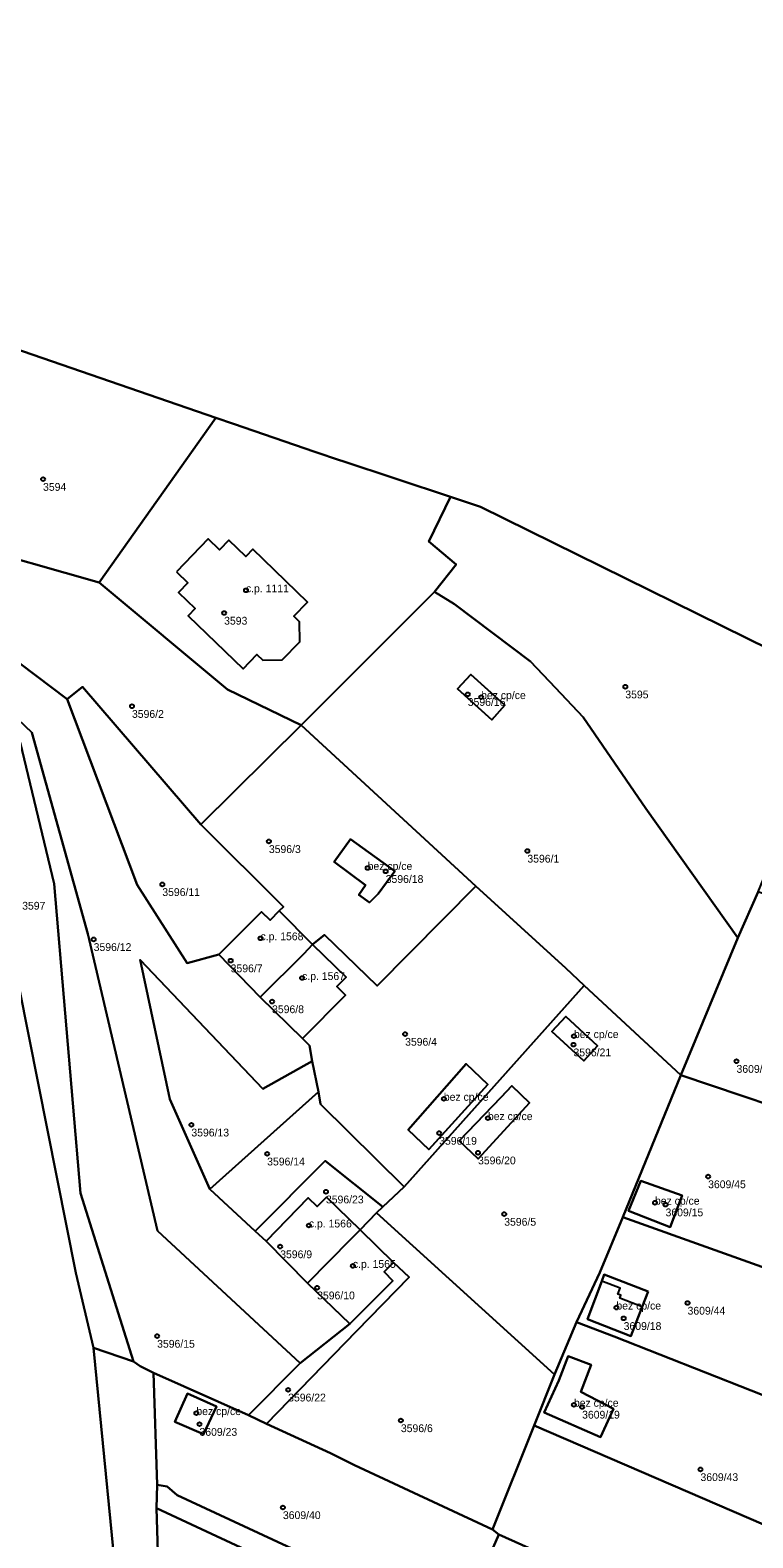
# Model space of a CAD drawing. Extents: x -878211 to -870363, y -1058464 to -1052522.
# Drawn here: x -875408.6 to -875315.9, y -1055259.9 to -1055066.3 of the extents above; entities that cross this region are included whole.
import ezdxf

# ---------------------------------------------------------------- set-up
doc = ezdxf.new("R2010")
doc.units = 0
for name, color, linetype in [('Definiční body', 7, 'Continuous'), ('Polygon budovy', 7, 'Continuous'), ('Polygon parcely', 7, 'Continuous')]:
    doc.layers.add(name, color=color, linetype=linetype)

msp = doc.modelspace()

# ---------------------------------------------------------------- linework, layer by layer
at = {"layer": 'Definiční body'}
for centre in [(-875406.97, -1055123.96994), (-875380.95, -1055138.23994), (-875383.75, -1055141.14994), (-875332.3, -1055150.61994), (-875352.51, -1055151.58994), (-875350.79, -1055151.94994), (-875395.57, -1055153.11994), (-875378.01, -1055170.46994), (-875344.86, -1055171.69994), (-875365.34, -1055173.88994), (-875391.68, -1055175.98994), (-875363.03, -1055174.30994), (-875400.48, -1055183.04994), (-875379.08, -1055182.90994), (-875382.91, -1055185.77994), (-875373.75, -1055188.00994), (-875377.6, -1055191.02994), (-875360.54, -1055195.20994), (-875338.89, -1055195.46994), (-875338.95, -1055196.56994), (-875318.04, -1055198.68994), (-875355.57, -1055203.51994), (-875387.95, -1055206.85994), (-875349.92, -1055205.99994), (-875356.17, -1055207.91994), (-875378.23, -1055210.57994), (-875351.19, -1055210.43994), (-875321.68, -1055213.49994), (-875370.69, -1055215.44994), (-875347.83, -1055218.31994), (-875328.5, -1055216.85994), (-875327.14, -1055217.10994), (-875372.88, -1055219.77994), (-875376.56, -1055222.48994), (-875367.24, -1055224.96994), (-875371.82, -1055227.76994), (-875333.44, -1055230.31994), (-875324.32, -1055229.72994), (-875332.51, -1055231.69994), (-875392.34, -1055233.97994), (-875375.54, -1055240.87994), (-875387.31, -1055243.86994), (-875338.89, -1055242.79994), (-875337.84, -1055243.07994), (-875386.91, -1055245.28994), (-875361.08, -1055244.81994), (-875322.66, -1055251.09994), (-875376.21, -1055255.97994)]:
    msp.add_circle(centre, 0.25, dxfattribs=at)
at = {"layer": 'Polygon budovy'}
for points in [[(-875389.84, -1055135.85), (-875388.4, -1055137.26), (-875389.62, -1055138.51), (-875387.45, -1055140.59), (-875388.36, -1055141.53), (-875381.33, -1055148.33), (-875379.55, -1055146.48), (-875378.8, -1055147.2), (-875376.29, -1055147.18), (-875374.03, -1055144.83), (-875374.07, -1055142.3), (-875374.82, -1055141.56), (-875373.04, -1055139.75), (-875380.08, -1055132.95), (-875380.98, -1055133.89), (-875383.14, -1055131.78), (-875384.34, -1055133.03), (-875385.79, -1055131.64)], [(-875349.42, -1055154.85), (-875347.74, -1055153), (-875352.11, -1055149.05), (-875353.84, -1055150.9)], [(-875369.65, -1055173.09), (-875365.63, -1055176.11), (-875366.48, -1055177.33), (-875365.09, -1055178.3), (-875364.01, -1055177.22), (-875361.88, -1055174.28), (-875367.54, -1055170.18)], [(-875384.45, -1055184.98), (-875379.13, -1055190.45), (-875373.52, -1055184.92), (-875372.42, -1055183.69), (-875376.71, -1055179.39), (-875377.86, -1055180.6), (-875378.97, -1055179.5)], [(-875373.52, -1055184.92), (-875379.13, -1055190.45), (-875373.7, -1055195.76), (-875368.19, -1055190.21), (-875369.31, -1055189.09), (-875368.09, -1055187.9), (-875372.42, -1055183.69)], [(-875341.71, -1055194.89), (-875337.64, -1055198.62), (-875335.87, -1055196.7), (-875339.95, -1055192.97)], [(-875360.15, -1055207.5), (-875357.49, -1055210.01), (-875349.93, -1055201.67), (-875352.7, -1055199.04)], [(-875348.24, -1055203.29), (-875353.62, -1055208.89), (-875351.19, -1055211.22), (-875344.6, -1055204.02), (-875346.86, -1055201.86)], [(-875331.89, -1055217.91), (-875326.57, -1055219.99), (-875325.02, -1055215.94), (-875330.32, -1055214.03)], [(-875378.35, -1055221.8), (-875373.08, -1055227.19), (-875367.51, -1055221.55), (-875366.3, -1055220.35), (-875370.62, -1055216.15), (-875371.82, -1055217.35), (-875372.97, -1055216.25)], [(-875367.51, -1055221.55), (-875373.08, -1055227.19), (-875367.62, -1055232.42), (-875362.13, -1055226.89), (-875363.23, -1055225.73), (-875362.01, -1055224.54), (-875366.3, -1055220.35)], [(-875335.32, -1055226.92), (-875337.17, -1055231.8), (-875331.59, -1055233.98), (-875330.14, -1055230.24), (-875333.01, -1055229.13), (-875332.87, -1055228.74), (-875333.24, -1055228.59), (-875332.95, -1055227.84)], [(-875342.72, -1055243.77), (-875335.48, -1055246.94), (-875333.8, -1055243.31), (-875337.99, -1055241.13), (-875336.68, -1055237.67), (-875339.65, -1055236.55), (-875340.83, -1055239.68)], [(-875388.45, -1055241.34), (-875390.08, -1055245), (-875386.39, -1055246.57), (-875384.73, -1055243)]]:
    msp.add_lwpolyline(points, close=True, dxfattribs=at)
at = {"layer": 'Polygon parcely'}
for points in [[(-875413.25, -1055106.31), (-875384.82, -1055116.1), (-875382.56, -1055116.87), (-875372.12, -1055120.45), (-875368.83, -1055121.57), (-875368.65, -1055121.6), (-875354.74, -1055126.23), (-875350.86, -1055127.52), (-875304.42, -1055150.44), (-875296.65, -1055153.29), (-875294.14, -1055154.74), (-875292.16, -1055155.88), (-875290.49, -1055156.27), (-875281.25, -1055117.43), (-875277.55, -1055104.67), (-875260.23, -1055062.07)], [(-875396.96, -1055271.78), (-875400.51, -1055235.49), (-875402.75, -1055225.84), (-875411.24, -1055183.18)], [(-875392.16, -1055264.55), (-875392.41, -1055256.08), (-875392.34, -1055253.06), (-875392.81, -1055238.7), (-875394.52, -1055237.82), (-875395.39, -1055237.23), (-875400.51, -1055235.49), (-875396.96, -1055271.78)], [(-875353.65, -1055271.23), (-875389.76, -1055254.42), (-875391.06, -1055253.27), (-875392.34, -1055253.06), (-875392.41, -1055256.08), (-875358.61, -1055271.84)]]:
    msp.add_lwpolyline(points, dxfattribs=at)
for points in [[(-875413.25, -1055106.31), (-875417.57, -1055132.17), (-875399.77, -1055137.25), (-875384.82, -1055116.1)], [(-875368.83, -1055121.57), (-875372.12, -1055120.45), (-875382.56, -1055116.87), (-875384.82, -1055116.1), (-875399.77, -1055137.25), (-875383.33, -1055150.95), (-875373.89, -1055155.56), (-875356.78, -1055138.41), (-875353.98, -1055134.9), (-875357.51, -1055131.96), (-875354.74, -1055126.23), (-875368.65, -1055121.6)], [(-875341.24, -1055150.76), (-875337.69, -1055154.51), (-875329.66, -1055166.23), (-875317.86, -1055182.84), (-875315.25, -1055176.95), (-875304.42, -1055150.44), (-875350.86, -1055127.52), (-875354.74, -1055126.23), (-875357.51, -1055131.96), (-875353.98, -1055134.9), (-875356.78, -1055138.41), (-875354.22, -1055140.02), (-875344.44, -1055147.37)], [(-875386.75, -1055168.3), (-875373.89, -1055155.56), (-875383.33, -1055150.95), (-875399.77, -1055137.25), (-875417.57, -1055132.17), (-875418.06, -1055141.52), (-875403.9, -1055152.2), (-875401.9, -1055150.61)], [(-875339.93, -1055186.76), (-875337.59, -1055188.99), (-875325.19, -1055200.46), (-875317.86, -1055182.84), (-875329.66, -1055166.23), (-875337.69, -1055154.51), (-875341.24, -1055150.76), (-875344.44, -1055147.37), (-875354.22, -1055140.02), (-875356.78, -1055138.41), (-875373.89, -1055155.56), (-875351.47, -1055176.21)], [(-875385.6, -1055215.11), (-875390.71, -1055203.56), (-875394.53, -1055185.69), (-875378.8, -1055202.24), (-875372.46, -1055198.67), (-875372.82, -1055196.69), (-875373.7, -1055195.76), (-875379.13, -1055190.45), (-875384.45, -1055184.98), (-875388.49, -1055186.12), (-875394.89, -1055176.06), (-875403.9, -1055152.2), (-875418.06, -1055141.52), (-875418.31, -1055144.89), (-875418.76, -1055146.67), (-875412.89, -1055152.25), (-875408.4, -1055156.51), (-875401.23, -1055182.35), (-875392.3, -1055220.47), (-875374.01, -1055237.44), (-875367.62, -1055232.42), (-875373.08, -1055227.19), (-875378.35, -1055221.8), (-875379.77, -1055220.49)], [(-875417.26, -1055155.27), (-875416.9, -1055156.12), (-875415.22, -1055162.45), (-875411.24, -1055183.18), (-875402.75, -1055225.84), (-875400.51, -1055235.49), (-875395.39, -1055237.23), (-875402.19, -1055215.62), (-875404.15, -1055192.52), (-875405.56, -1055175.9), (-875409.9, -1055157.75), (-875411.85, -1055155.81), (-875412.89, -1055152.25), (-875418.76, -1055146.67)], [(-875388.49, -1055186.12), (-875384.45, -1055184.98), (-875378.97, -1055179.5), (-875377.86, -1055180.6), (-875376.71, -1055179.39), (-875376.13, -1055178.85), (-875386.75, -1055168.3), (-875401.9, -1055150.61), (-875403.9, -1055152.2), (-875394.89, -1055176.06)], [(-875347.74, -1055153), (-875349.42, -1055154.85), (-875353.84, -1055150.9), (-875352.11, -1055149.05)], [(-875347.74, -1055153), (-875352.11, -1055149.05), (-875353.84, -1055150.9), (-875349.42, -1055154.85)], [(-875374.01, -1055237.44), (-875392.3, -1055220.47), (-875401.23, -1055182.35), (-875408.4, -1055156.51), (-875412.89, -1055152.25), (-875411.85, -1055155.81), (-875409.9, -1055157.75), (-875405.56, -1055175.9), (-875404.15, -1055192.52), (-875402.19, -1055215.62), (-875395.39, -1055237.23), (-875394.52, -1055237.82), (-875392.81, -1055238.7), (-875380.61, -1055244.15)], [(-875370.86, -1055182.47), (-875364.13, -1055189), (-875351.47, -1055176.21), (-875373.89, -1055155.56), (-875386.75, -1055168.3), (-875376.13, -1055178.85), (-875376.71, -1055179.39), (-875372.42, -1055183.69)], [(-875364.01, -1055177.22), (-875361.88, -1055174.28), (-875367.54, -1055170.18), (-875369.65, -1055173.09), (-875365.63, -1055176.11), (-875366.48, -1055177.33), (-875365.09, -1055178.3)], [(-875364.01, -1055177.22), (-875365.09, -1055178.3), (-875366.48, -1055177.33), (-875365.63, -1055176.11), (-875369.65, -1055173.09), (-875367.54, -1055170.18), (-875361.88, -1055174.28)], [(-875369.31, -1055189.09), (-875368.19, -1055190.21), (-875373.7, -1055195.76), (-875372.82, -1055196.69), (-875372.46, -1055198.67), (-875371.64, -1055202.64), (-875371.39, -1055204.21), (-875360.67, -1055214.83), (-875337.59, -1055188.99), (-875339.93, -1055186.76), (-875351.47, -1055176.21), (-875364.13, -1055189), (-875370.86, -1055182.47), (-875372.42, -1055183.69), (-875368.09, -1055187.9)], [(-875306.17, -1055180.28), (-875315.25, -1055176.95), (-875317.86, -1055182.84), (-875325.19, -1055200.46), (-875305.63, -1055207.07), (-875302.7, -1055181.26)], [(-875377.86, -1055180.6), (-875378.97, -1055179.5), (-875384.45, -1055184.98), (-875379.13, -1055190.45), (-875373.52, -1055184.92), (-875372.42, -1055183.69), (-875376.71, -1055179.39)], [(-875373.7, -1055195.76), (-875368.19, -1055190.21), (-875369.31, -1055189.09), (-875368.09, -1055187.9), (-875372.42, -1055183.69), (-875373.52, -1055184.92), (-875379.13, -1055190.45)], [(-875371.64, -1055202.64), (-875372.46, -1055198.67), (-875378.8, -1055202.24), (-875394.53, -1055185.69), (-875390.71, -1055203.56), (-875385.6, -1055215.11)], [(-875364.21, -1055218.15), (-875341.37, -1055238.92), (-875338.55, -1055232.19), (-875335.57, -1055225.83), (-875332.64, -1055218.71), (-875325.19, -1055200.46), (-875337.59, -1055188.99), (-875360.67, -1055214.83), (-875363.38, -1055217.37)], [(-875339.95, -1055192.97), (-875341.71, -1055194.89), (-875337.64, -1055198.62), (-875335.87, -1055196.7)], [(-875339.95, -1055192.97), (-875335.87, -1055196.7), (-875337.64, -1055198.62), (-875341.71, -1055194.89)], [(-875349.93, -1055201.67), (-875352.7, -1055199.04), (-875360.15, -1055207.5), (-875357.49, -1055210.01)], [(-875349.93, -1055201.67), (-875357.49, -1055210.01), (-875360.15, -1055207.5), (-875352.7, -1055199.04)], [(-875305.63, -1055207.07), (-875325.19, -1055200.46), (-875332.64, -1055218.71), (-875308.35, -1055227.38)], [(-875363.38, -1055217.37), (-875360.67, -1055214.83), (-875371.39, -1055204.21), (-875371.64, -1055202.64), (-875385.6, -1055215.11), (-875379.77, -1055220.49), (-875370.78, -1055211.48)], [(-875344.6, -1055204.02), (-875346.86, -1055201.86), (-875348.24, -1055203.29), (-875353.62, -1055208.89), (-875351.19, -1055211.22)], [(-875344.6, -1055204.02), (-875351.19, -1055211.22), (-875353.62, -1055208.89), (-875348.24, -1055203.29), (-875346.86, -1055201.86)], [(-875364.21, -1055218.15), (-875363.38, -1055217.37), (-875370.78, -1055211.48), (-875379.77, -1055220.49), (-875378.35, -1055221.8), (-875372.97, -1055216.25), (-875371.82, -1055217.35), (-875370.62, -1055216.15), (-875366.3, -1055220.35)], [(-875325.02, -1055215.94), (-875326.57, -1055219.99), (-875331.89, -1055217.91), (-875330.32, -1055214.03)], [(-875325.02, -1055215.94), (-875330.32, -1055214.03), (-875331.89, -1055217.91), (-875326.57, -1055219.99)], [(-875372.97, -1055216.25), (-875378.35, -1055221.8), (-875373.08, -1055227.19), (-875367.51, -1055221.55), (-875366.3, -1055220.35), (-875370.62, -1055216.15), (-875371.82, -1055217.35)], [(-875366.3, -1055220.35), (-875362.01, -1055224.54), (-875360, -1055226.42), (-875366.76, -1055233.34), (-875378.32, -1055245.23), (-875370.11, -1055249.03), (-875367.02, -1055250.53), (-875349.34, -1055258.82), (-875343.99, -1055245.46), (-875341.37, -1055238.92), (-875364.21, -1055218.15)], [(-875362.01, -1055224.54), (-875366.3, -1055220.35), (-875367.51, -1055221.55), (-875373.08, -1055227.19), (-875367.62, -1055232.42), (-875362.13, -1055226.89), (-875363.23, -1055225.73)], [(-875332.64, -1055218.71), (-875335.57, -1055225.83), (-875338.55, -1055232.19), (-875333.75, -1055234.05), (-875310.3, -1055243.27), (-875308.35, -1055227.38)], [(-875362.01, -1055224.54), (-875363.23, -1055225.73), (-875362.13, -1055226.89), (-875367.62, -1055232.42), (-875374.01, -1055237.44), (-875380.61, -1055244.15), (-875378.32, -1055245.23), (-875366.76, -1055233.34), (-875360, -1055226.42)], [(-875329.35, -1055228.26), (-875330.14, -1055230.24), (-875331.59, -1055233.98), (-875337.17, -1055231.8), (-875335.32, -1055226.92), (-875335, -1055226.07)], [(-875329.35, -1055228.26), (-875335, -1055226.07), (-875335.32, -1055226.92), (-875337.17, -1055231.8), (-875331.59, -1055233.98), (-875330.14, -1055230.24)], [(-875338.55, -1055232.19), (-875341.37, -1055238.92), (-875343.99, -1055245.46), (-875314.56, -1055258.15), (-875313.63, -1055256.07), (-875312.98, -1055254.86), (-875312.08, -1055254.06), (-875311.58, -1055254.11), (-875310.3, -1055243.27), (-875333.75, -1055234.05)], [(-875340.83, -1055239.68), (-875342.72, -1055243.77), (-875335.48, -1055246.94), (-875333.8, -1055243.31), (-875337.99, -1055241.13), (-875336.68, -1055237.67), (-875339.65, -1055236.55)], [(-875340.83, -1055239.68), (-875339.65, -1055236.55), (-875336.68, -1055237.67), (-875337.99, -1055241.13), (-875333.8, -1055243.31), (-875335.48, -1055246.94), (-875342.72, -1055243.77)], [(-875380.61, -1055244.15), (-875392.81, -1055238.7), (-875392.34, -1055253.06), (-875391.06, -1055253.27), (-875389.76, -1055254.42), (-875353.65, -1055271.23), (-875348.52, -1055259.43), (-875349.34, -1055258.82), (-875367.02, -1055250.53), (-875370.11, -1055249.03), (-875378.32, -1055245.23)], [(-875384.73, -1055243), (-875386.39, -1055246.57), (-875390.08, -1055245), (-875388.45, -1055241.34)], [(-875384.73, -1055243), (-875388.45, -1055241.34), (-875390.08, -1055245), (-875386.39, -1055246.57)], [(-875349.34, -1055258.82), (-875348.52, -1055259.43), (-875315.98, -1055274.1), (-875314.28, -1055269.04), (-875313.57, -1055265.67), (-875312.17, -1055259.24), (-875314.56, -1055258.15), (-875343.99, -1055245.46)], [(-875392.41, -1055256.08), (-875392.16, -1055264.55), (-875385.79, -1055267.02), (-875371.08, -1055273.68), (-875363.64, -1055276.56), (-875326.18, -1055292.88), (-875323.79, -1055288.15), (-875348.56, -1055276.46), (-875358.61, -1055271.84)], [(-875315.98, -1055274.1), (-875348.52, -1055259.43), (-875353.65, -1055271.23), (-875322.97, -1055285.31), (-875321.72, -1055284.62), (-875320.84, -1055283.56), (-875318.71, -1055279.73)]]:
    msp.add_lwpolyline(points, close=True, dxfattribs=at)

# ---------------------------------------------------------------- texts
at = {"layer": 'Definiční body'}
for s, p in [('3594', (-875406.97, -1055125.459)), ('c.p. 1111', (-875380.95, -1055138.49)), ('3593', (-875383.75, -1055142.639)), ('3596/16', (-875352.51, -1055153.079)), ('bez cp/ce', (-875350.79, -1055152.2)), ('3595', (-875332.3, -1055152.109)), ('3596/2', (-875395.57, -1055154.609)), ('3596/3', (-875378.01, -1055171.959)), ('bez cp/ce', (-875365.34, -1055174.139)), ('3596/1', (-875344.86, -1055173.189)), ('3596/18', (-875363.03, -1055175.799)), ('3596/11', (-875391.68, -1055177.479)), ('3597', (-875409.65, -1055179.229)), ('3596/12', (-875400.48, -1055184.539)), ('c.p. 1568', (-875379.08, -1055183.159)), ('3596/7', (-875382.91, -1055187.269)), ('c.p. 1567', (-875373.75, -1055188.26)), ('3596/8', (-875377.6, -1055192.519)), ('bez cp/ce', (-875338.89, -1055195.72)), ('3596/4', (-875360.54, -1055196.699)), ('3596/21', (-875338.95, -1055198.059)), ('3609/46', (-875318.04, -1055200.179)), ('bez cp/ce', (-875355.57, -1055203.77)), ('bez cp/ce', (-875349.92, -1055206.25)), ('3596/13', (-875387.95, -1055208.349)), ('3596/19', (-875356.17, -1055209.409)), ('3596/14', (-875378.23, -1055212.069)), ('3596/20', (-875351.19, -1055211.929)), ('3609/45', (-875321.68, -1055214.989)), ('3596/23', (-875370.69, -1055216.939)), ('bez cp/ce', (-875328.5, -1055217.11)), ('3609/15', (-875327.14, -1055218.599)), ('c.p. 1566', (-875372.88, -1055220.03)), ('3596/5', (-875347.83, -1055219.809)), ('3596/9', (-875376.56, -1055223.979)), ('c.p. 1565', (-875367.24, -1055225.22)), ('3596/10', (-875371.82, -1055229.259)), ('bez cp/ce', (-875333.44, -1055230.57)), ('3609/44', (-875324.32, -1055231.219)), ('3609/18', (-875332.51, -1055233.189)), ('3596/15', (-875392.34, -1055235.469)), ('3596/22', (-875375.54, -1055242.369)), ('bez cp/ce', (-875387.31, -1055244.12)), ('bez cp/ce', (-875338.89, -1055243.05)), ('3609/19', (-875337.84, -1055244.569)), ('3596/6', (-875361.08, -1055246.309)), ('3609/23', (-875386.91, -1055246.779)), ('3609/43', (-875322.66, -1055252.589)), ('3609/40', (-875376.21, -1055257.469))]:
    msp.add_text(s, height=0.999996, dxfattribs=at).set_placement(p)

doc.saveas('drawing.dxf')
